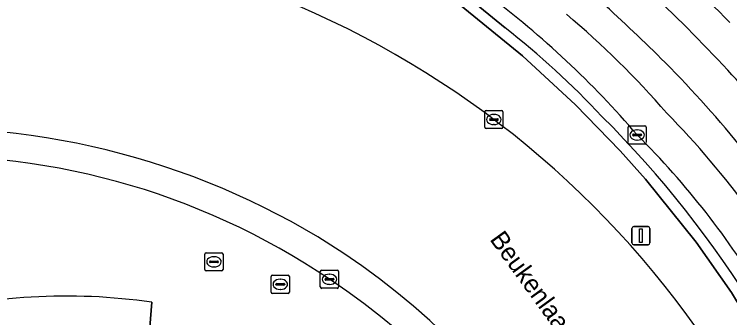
# Model space of a CAD drawing. Extents: x 159262 to 160143, y 383399 to 384319.
# Drawn here: x 159346.19 to 159385.62, y 383605.01 to 383621.72 of the extents above; entities that cross this region are included whole.
import ezdxf

# ---------------------------------------------------------------- set-up
doc = ezdxf.new("R2010")
doc.units = 0
for name, color, linetype in [('IMGEO_Berm_gesloten', 7, 'Continuous'), ('IMGEO_Berm_groen', 7, 'Continuous'), ('IMGEO_Brandkraan', 7, 'Continuous'), ('IMGEO_Erf', 7, 'Continuous'), ('IMGEO_Groenvoorziening', 7, 'Continuous'), ('IMGEO_Haag', 7, 'Continuous'), ('IMGEO_Kolk', 7, 'Continuous'), ('IMGEO_Lichtmast', 7, 'Continuous'), ('IMGEO_Openbare_ruimte_label', 7, 'Continuous'), ('IMGEO_Parkeervlak_open', 7, 'Continuous'), ('IMGEO_Rijbaan_lokaal_gesloten', 7, 'Continuous'), ('IMGEO_Rijbaan_lokaal_open', 7, 'Continuous'), ('IMGEO_Rijbaan_regionaal_gesloten', 7, 'Continuous'), ('IMGEO_Rioolput', 7, 'Continuous'), ('IMGEO_Verkeerseiland_groen', 7, 'Continuous'), ('IMGEO_Voetpad_open', 7, 'Continuous')]:
    doc.layers.add(name, color=color, linetype=linetype)

msp = doc.modelspace()

# ---------------------------------------------------------------- linework, layer by layer
at = {"layer": 'IMGEO_Berm_gesloten'}
for centre, radius, start, end in [((159341.33, 383573.546), 41.897, 56.6594, 93.6376), ((159341.453, 383574.464), 39.438, 55.911, 93.633), ((159341.481, 383574.401), 41.1, 3.1085, 56.18), ((159341.963, 383574.531), 39.099, 2.6853, 56.4757)]:
    msp.add_arc(centre, radius, start, end, dxfattribs=at)
at = {"layer": 'IMGEO_Berm_groen'}
msp.add_lwpolyline([(159387.493, 383603.475), (159385.725, 383606.389), (159383.782, 383609.173), (159380.979, 383612.641), (159379.582, 383614.202), (159377.131, 383616.73), (159374.199, 383619.433), (159366.559, 383625.673), (159362.425, 383629.496), (159361.065, 383630.911), (159358.192, 383634.118), (159354.056, 383639.356), (159354.538, 383639.714), (159355.182, 383640.18)], dxfattribs=at)
msp.add_arc((159341.218, 383574.226), 52.202, 34.1558, 68.883, dxfattribs=at)
at = {"layer": 'IMGEO_Brandkraan'}
for p, q in [((159360.425, 383607.347), (159361.277, 383607.347)), ((159360.35, 383606.421), (159360.35, 383607.273)), ((159360.838, 383607.127), (159360.863, 383607.127)), ((159361.351, 383607.273), (159361.351, 383606.421)), ((159360.609, 383606.841), (159360.609, 383606.853)), ((159361.047, 383606.804), (159360.649, 383606.804)), ((159360.652, 383606.89), (159361.05, 383606.89)), ((159360.861, 383606.567), (159360.836, 383606.567)), ((159361.093, 383606.853), (159361.093, 383606.841)), ((159361.277, 383606.347), (159360.425, 383606.347))]:
    msp.add_line(p, q, dxfattribs=at)
for points in [[(159360.425, 383607.347), (159361.277, 383607.347)], [(159360.35, 383606.421), (159360.35, 383607.273)], [(159361.351, 383607.273), (159361.351, 383606.421)], [(159361.277, 383606.347), (159360.425, 383606.347)]]:
    msp.add_lwpolyline(points, dxfattribs=at)
for centre, radius, start, end in [((159360.427, 383607.271), 0.0765, 91.552, 178.448), ((159360.427, 383607.271), 0.0765, 91.552, 178.448), ((159361.275, 383607.271), 0.0765, 1.552, 88.448), ((159361.275, 383607.271), 0.0765, 1.552, 88.448), ((159360.649, 383606.85), 0.0403, 85.8775, 175.7526), ((159360.646, 383606.84), 0.0366, 178.938, 274.7102), ((159361.05, 383606.847), 0.043, 264.8664, 352.4533), ((159361.054, 383606.852), 0.0386, 1.7309, 96.639), ((159360.427, 383606.423), 0.0765, 181.552, 268.448), ((159360.427, 383606.423), 0.0765, 181.552, 268.448), ((159361.275, 383606.423), 0.0765, 271.552, 358.448), ((159361.275, 383606.423), 0.0765, 271.552, 358.448)]:
    msp.add_arc(centre, radius, start, end, dxfattribs=at)
for centre, major_axis, ratio, start_param, end_param in [((159360.837, 383606.847), (-0.387, 0.002), 0.722429, 4.712389, 7.853982), ((159360.862, 383606.847), (-0.39, 0.002), 0.717154, 1.570796, 4.712389)]:
    msp.add_ellipse(centre, major_axis=major_axis, ratio=ratio, start_param=start_param, end_param=end_param, dxfattribs=at)
at = {"layer": 'IMGEO_Erf'}
msp.add_arc((159303.001, 383540.428), 115.599, 44.3783, 50.79555, dxfattribs=at)
at = {"layer": 'IMGEO_Groenvoorziening'}
for points in [[(159356.571, 383637.129), (159354.538, 383639.714), (159354.056, 383639.356), (159358.192, 383634.118), (159361.065, 383630.911), (159362.425, 383629.496), (159366.559, 383625.673), (159374.199, 383619.433), (159377.131, 383616.73), (159379.582, 383614.202), (159380.979, 383612.641), (159383.782, 383609.173), (159385.725, 383606.389), (159387.493, 383603.475)], [(159373.242, 383620.977), (159368.76, 383624.654)], [(159353.44, 383601.738), (159353.763, 383605.859)]]:
    msp.add_lwpolyline(points, dxfattribs=at)
for centre, radius, start, end in [((159343.458, 383583.023), 48.245, 43.2749, 51.8774), ((159337.484, 383574.858), 58.221, 17.87473, 45.09562), ((159349.071, 383573.631), 32.567, 81.7162, 105.1471)]:
    msp.add_arc(centre, radius, start, end, dxfattribs=at)
at = {"layer": 'IMGEO_Haag'}
for points in [[(159356.571, 383637.129), (159354.538, 383639.714), (159354.056, 383639.356), (159358.192, 383634.118), (159361.065, 383630.911), (159362.425, 383629.496), (159366.559, 383625.673), (159374.199, 383619.433), (159377.131, 383616.73), (159379.582, 383614.202), (159380.979, 383612.641), (159383.782, 383609.173), (159385.725, 383606.389), (159387.493, 383603.475)], [(159373.242, 383620.977), (159368.76, 383624.654)]]:
    msp.add_lwpolyline(points, dxfattribs=at)
for centre, radius, start, end in [((159343.458, 383583.023), 48.245, 43.2749, 51.8774), ((159337.484, 383574.858), 58.221, 17.87473, 45.09562)]:
    msp.add_arc(centre, radius, start, end, dxfattribs=at)
at = {"layer": 'IMGEO_Kolk'}
for p, q in [((159372.2, 383616.423), (159373.052, 383616.423)), ((159372.125, 383615.497), (159372.125, 383616.349)), ((159372.427, 383615.966), (159372.825, 383615.966)), ((159372.613, 383616.203), (159372.638, 383616.203)), ((159373.126, 383616.349), (159373.126, 383615.497)), ((159372.384, 383615.917), (159372.384, 383615.929)), ((159372.822, 383615.88), (159372.424, 383615.88)), ((159372.636, 383615.643), (159372.611, 383615.643)), ((159372.868, 383615.929), (159372.868, 383615.917)), ((159380.094, 383615.576), (159380.946, 383615.576)), ((159373.052, 383615.423), (159372.2, 383615.423)), ((159380.019, 383614.65), (159380.019, 383615.502)), ((159380.507, 383615.356), (159380.532, 383615.356)), ((159381.02, 383615.502), (159381.02, 383614.65)), ((159380.278, 383615.07), (159380.278, 383615.082)), ((159380.716, 383615.033), (159380.318, 383615.033)), ((159380.321, 383615.119), (159380.719, 383615.119)), ((159380.53, 383614.796), (159380.505, 383614.796)), ((159380.762, 383615.082), (159380.762, 383615.07)), ((159380.946, 383614.576), (159380.094, 383614.576)), ((159363.056, 383606.7), (159363.056, 383607.552)), ((159363.131, 383607.626), (159363.983, 383607.626)), ((159363.544, 383607.406), (159363.569, 383607.406)), ((159364.057, 383607.552), (159364.057, 383606.7)), ((159363.315, 383607.12), (159363.315, 383607.132)), ((159363.753, 383607.083), (159363.355, 383607.083)), ((159363.358, 383607.169), (159363.756, 383607.169)), ((159363.799, 383607.132), (159363.799, 383607.12)), ((159363.983, 383606.626), (159363.131, 383606.626)), ((159363.567, 383606.846), (159363.542, 383606.846))]:
    msp.add_line(p, q, dxfattribs=at)
for points in [[(159372.2, 383616.423), (159373.052, 383616.423)], [(159372.125, 383615.497), (159372.125, 383616.349)], [(159373.126, 383616.349), (159373.126, 383615.497)], [(159380.094, 383615.576), (159380.946, 383615.576)], [(159373.052, 383615.423), (159372.2, 383615.423)], [(159380.019, 383614.65), (159380.019, 383615.502)], [(159381.02, 383615.502), (159381.02, 383614.65)], [(159380.946, 383614.576), (159380.094, 383614.576)], [(159363.056, 383606.7), (159363.056, 383607.552)], [(159363.131, 383607.626), (159363.983, 383607.626)], [(159364.057, 383607.552), (159364.057, 383606.7)], [(159363.983, 383606.626), (159363.131, 383606.626)]]:
    msp.add_lwpolyline(points, dxfattribs=at)
for centre, radius, start, end in [((159372.202, 383616.347), 0.0765, 91.552, 178.448), ((159372.202, 383616.347), 0.0765, 91.552, 178.448), ((159373.05, 383616.347), 0.0765, 1.552, 88.448), ((159373.05, 383616.347), 0.0765, 1.552, 88.448), ((159372.424, 383615.926), 0.0403, 85.8775, 175.7526), ((159372.829, 383615.928), 0.0386, 1.7309, 96.639), ((159372.421, 383615.916), 0.0366, 178.938, 274.7102), ((159372.825, 383615.923), 0.043, 264.8664, 352.4533), ((159380.096, 383615.5), 0.0765, 91.552, 178.448), ((159380.096, 383615.5), 0.0765, 91.552, 178.448), ((159380.944, 383615.5), 0.0765, 1.552, 88.448), ((159380.944, 383615.5), 0.0765, 1.552, 88.448), ((159372.202, 383615.499), 0.0765, 181.552, 268.448), ((159372.202, 383615.499), 0.0765, 181.552, 268.448), ((159373.05, 383615.499), 0.0765, 271.552, 358.448), ((159373.05, 383615.499), 0.0765, 271.552, 358.448), ((159380.318, 383615.079), 0.0403, 85.8775, 175.7526), ((159380.315, 383615.069), 0.0366, 178.938, 274.7102), ((159380.719, 383615.076), 0.043, 264.8664, 352.4533), ((159380.723, 383615.081), 0.0386, 1.7309, 96.639), ((159380.096, 383614.652), 0.0765, 181.552, 268.448), ((159380.096, 383614.652), 0.0765, 181.552, 268.448), ((159380.944, 383614.652), 0.0765, 271.552, 358.448), ((159380.944, 383614.652), 0.0765, 271.552, 358.448), ((159363.133, 383607.55), 0.0765, 91.552, 178.448), ((159363.133, 383607.55), 0.0765, 91.552, 178.448), ((159363.981, 383607.55), 0.0765, 1.552, 88.448), ((159363.981, 383607.55), 0.0765, 1.552, 88.448), ((159363.355, 383607.129), 0.0403, 85.8775, 175.7526), ((159363.352, 383607.119), 0.0366, 178.938, 274.7102), ((159363.756, 383607.126), 0.043, 264.8664, 352.4533), ((159363.76, 383607.131), 0.0386, 1.7309, 96.639), ((159363.133, 383606.702), 0.0765, 181.552, 268.448), ((159363.133, 383606.702), 0.0765, 181.552, 268.448), ((159363.981, 383606.702), 0.0765, 271.552, 358.448), ((159363.981, 383606.702), 0.0765, 271.552, 358.448)]:
    msp.add_arc(centre, radius, start, end, dxfattribs=at)
for centre, major_axis, ratio, start_param, end_param in [((159372.612, 383615.923), (-0.387, 0.002), 0.722429, 4.712389, 7.853982), ((159372.637, 383615.923), (-0.39, 0.002), 0.717154, 1.570796, 4.712389), ((159380.506, 383615.076), (-0.387, 0.002), 0.722429, 4.712389, 7.853982), ((159380.531, 383615.076), (-0.39, 0.002), 0.717154, 1.570796, 4.712389), ((159363.543, 383607.126), (-0.387, 0.002), 0.722429, 4.712389, 7.853982), ((159363.568, 383607.126), (-0.39, 0.002), 0.717154, 1.570796, 4.712389)]:
    msp.add_ellipse(centre, major_axis=major_axis, ratio=ratio, start_param=start_param, end_param=end_param, dxfattribs=at)
at = {"layer": 'IMGEO_Lichtmast'}
for p, q in [((159380.236, 383609.127), (159380.236, 383609.927)), ((159380.236, 383609.927), (159380.236, 383609.127)), ((159380.336, 383610.027), (159381.126, 383610.027)), ((159381.126, 383610.027), (159380.336, 383610.027)), ((159381.226, 383609.927), (159381.226, 383609.127)), ((159381.226, 383609.127), (159381.226, 383609.927)), ((159381.126, 383609.027), (159380.336, 383609.027)), ((159380.336, 383609.027), (159381.126, 383609.027))]:
    msp.add_line(p, q, dxfattribs=at)
msp.add_lwpolyline([(159380.656, 383609.902), (159380.806, 383609.902), (159380.806, 383609.152), (159380.656, 383609.152), (159380.656, 383609.902)], dxfattribs=at)
for centre, start, end in [((159380.336, 383609.927), 90, 180), ((159380.336, 383609.927), 90, 180), ((159381.126, 383609.927), 0, 90), ((159381.126, 383609.927), 360, 90), ((159380.336, 383609.127), 180, 270), ((159380.336, 383609.127), 180, 270), ((159381.126, 383609.127), 270, 0), ((159381.126, 383609.127), 270, 0)]:
    msp.add_arc(centre, 0.1, start, end, dxfattribs=at)
at = {"layer": 'IMGEO_Parkeervlak_open'}
for centre, radius, start, end in [((159342.09, 383582.25), 50.541, 40.5036, 53.3295), ((159343.928, 383582.912), 50.745, 41.1169, 49.8857), ((159344.923, 383579.999), 51.989, 28.5676, 44.2583), ((159348.879, 383583.129), 44.964, 30.6836, 45.2758)]:
    msp.add_arc(centre, radius, start, end, dxfattribs=at)
at = {"layer": 'IMGEO_Rijbaan_lokaal_gesloten'}
for centre, radius, start, end in [((159312.517, 383550.337), 99.978, 43.0959, 50.38092), ((159320.828, 383558.091), 86.413, 44.87295, 51.31832), ((159339.651, 383576.696), 59.946, 32.46113, 44.96404), ((159337.601, 383575), 64.817, 32.81282, 42.32567)]:
    msp.add_arc(centre, radius, start, end, dxfattribs=at)
at = {"layer": 'IMGEO_Rijbaan_lokaal_open'}
for centre, radius, start, end in [((159320.828, 383558.091), 86.413, 44.87295, 51.31832), ((159343.928, 383582.912), 50.745, 41.1169, 49.8857), ((159339.651, 383576.696), 59.946, 32.46113, 44.96404), ((159344.923, 383579.999), 51.989, 28.5676, 44.2583)]:
    msp.add_arc(centre, radius, start, end, dxfattribs=at)
at = {"layer": 'IMGEO_Rijbaan_regionaal_gesloten'}
for centre, radius, start, end in [((159341.218, 383574.226), 52.202, 34.1558, 68.883), ((159341.33, 383573.546), 41.897, 56.6594, 93.6376), ((159341.481, 383574.401), 41.1, 3.1085, 56.18)]:
    msp.add_arc(centre, radius, start, end, dxfattribs=at)
at = {"layer": 'IMGEO_Rioolput'}
for p, q in [((159356.692, 383607.661), (159356.692, 383608.513)), ((159356.767, 383608.587), (159357.619, 383608.587)), ((159357.693, 383608.513), (159357.693, 383607.661)), ((159356.951, 383608.081), (159356.951, 383608.093)), ((159356.994, 383608.13), (159357.392, 383608.13)), ((159357.18, 383608.367), (159357.205, 383608.367)), ((159357.435, 383608.093), (159357.435, 383608.081)), ((159357.389, 383608.044), (159356.991, 383608.044)), ((159357.203, 383607.807), (159357.178, 383607.807)), ((159357.619, 383607.587), (159356.767, 383607.587))]:
    msp.add_line(p, q, dxfattribs=at)
for points in [[(159356.692, 383607.661), (159356.692, 383608.513)], [(159356.767, 383608.587), (159357.619, 383608.587)], [(159357.693, 383608.513), (159357.693, 383607.661)], [(159357.619, 383607.587), (159356.767, 383607.587)]]:
    msp.add_lwpolyline(points, dxfattribs=at)
for centre, radius, start, end in [((159356.769, 383608.511), 0.0765, 91.552, 178.448), ((159356.769, 383608.511), 0.0765, 91.552, 178.448), ((159357.617, 383608.511), 0.0765, 1.552, 88.448), ((159357.617, 383608.511), 0.0765, 1.552, 88.448), ((159356.991, 383608.09), 0.0403, 85.8775, 175.7526), ((159356.988, 383608.08), 0.0366, 178.938, 274.7102), ((159357.392, 383608.087), 0.043, 264.8664, 352.4533), ((159357.396, 383608.092), 0.0386, 1.7309, 96.639), ((159356.769, 383607.663), 0.0765, 181.552, 268.448), ((159356.769, 383607.663), 0.0765, 181.552, 268.448), ((159357.617, 383607.663), 0.0765, 271.552, 358.448), ((159357.617, 383607.663), 0.0765, 271.552, 358.448)]:
    msp.add_arc(centre, radius, start, end, dxfattribs=at)
for centre, major_axis, ratio, start_param, end_param in [((159357.179, 383608.087), (-0.387, 0.002), 0.722429, 4.712389, 7.853982), ((159357.204, 383608.087), (-0.39, 0.002), 0.717154, 1.570796, 4.712389)]:
    msp.add_ellipse(centre, major_axis=major_axis, ratio=ratio, start_param=start_param, end_param=end_param, dxfattribs=at)
at = {"layer": 'IMGEO_Verkeerseiland_groen'}
msp.add_lwpolyline([(159353.763, 383605.859), (159353.44, 383601.738)], dxfattribs=at)
for centre, radius, start, end in [((159341.453, 383574.464), 39.438, 55.911, 93.633), ((159341.963, 383574.531), 39.099, 2.6853, 56.4757), ((159349.071, 383573.631), 32.567, 81.7162, 105.1471)]:
    msp.add_arc(centre, radius, start, end, dxfattribs=at)
at = {"layer": 'IMGEO_Voetpad_open'}
msp.add_lwpolyline([(159368.76, 383624.654), (159373.242, 383620.977)], dxfattribs=at)
for centre, radius, start, end in [((159303.001, 383540.428), 115.599, 44.3783, 50.79555), ((159312.517, 383550.337), 99.978, 43.0959, 50.38092), ((159342.09, 383582.25), 50.541, 40.5036, 53.3295), ((159343.458, 383583.023), 48.245, 43.2749, 51.8774), ((159337.601, 383575), 64.817, 32.81282, 42.32567), ((159337.484, 383574.858), 58.221, 17.87473, 45.09562), ((159348.879, 383583.129), 44.964, 30.6836, 45.2758)]:
    msp.add_arc(centre, radius, start, end, dxfattribs=at)

# ---------------------------------------------------------------- texts
at = {"layer": 'IMGEO_Openbare_ruimte_label'}
msp.add_text('Beukenlaan', height=1, rotation=305.9305, dxfattribs=at).set_placement((159372.364, 383609.318))

doc.saveas('drawing.dxf')
